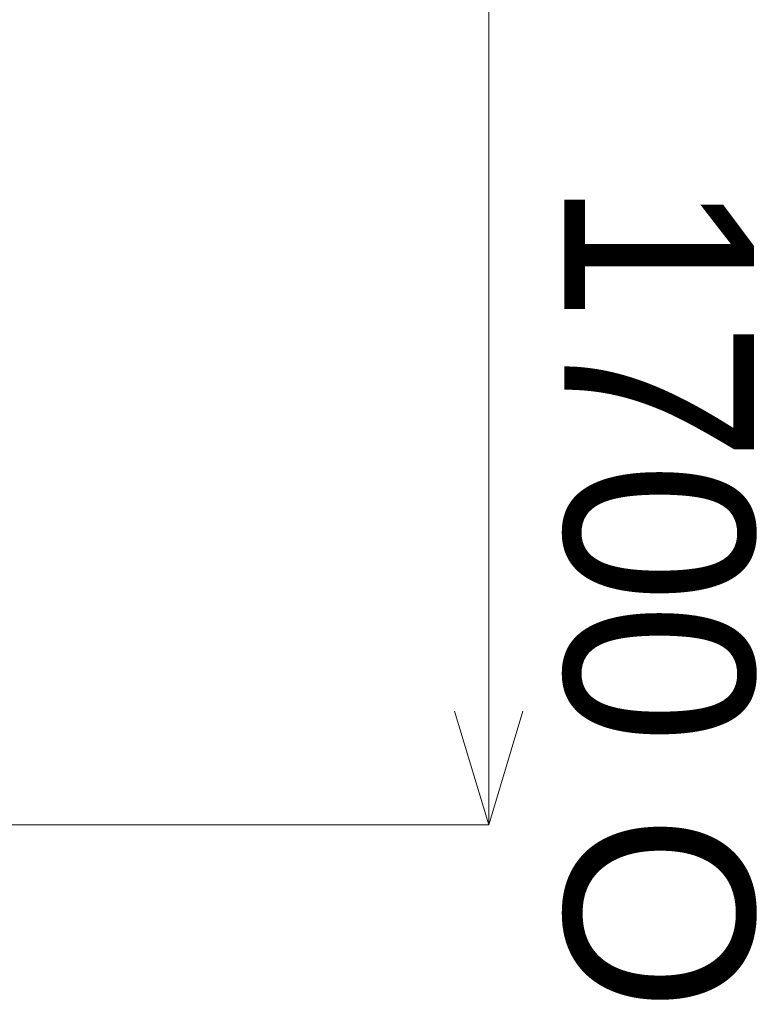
# Model space of a CAD drawing. Header units: millimetres. Extents: x -4738 to 65662, y -68080 to 6847.
# Tile 454 of 656: x 6031 to 7004, y -20087 to -18788. Entities that reach past the tile are written whole.
import ezdxf

# ---------------------------------------------------------------- set-up
doc = ezdxf.new("R2010")
doc.units = ezdxf.units.MM
doc.layers.add('COTAS_O', color=1, linetype='Continuous', lineweight=0)
doc.dimstyles.new('R19_100', dxfattribs={"dimtxt": 250, "dimasz": 150, "dimexe": 150, "dimexo": 80, "dimgap": 100, "dimtad": 1, "dimtih": 1, "dimtoh": 1, "dimdsep": 46, "dimcen": 0.09, "dimadec": 0, "dimazin": 0, "dimtfac": 1, "dimtdec": 4, "dimtofl": 0, "dimtmove": 0, "dimatfit": 3, "dimfxl": 1, "dimtolj": 1, "dimtzin": 0, "dimarcsym": 0})

# ---------------------------------------------------------------- blocks, each defined once
blk = doc.blocks.new('DIM_R30_37')
at = {"layer": 'COTAS_O'}
for p, q in [((5950, -18150), (6650, -18150)), ((6650, -18150), (6605, -18300)), ((6650, -18150), (6650, -19850)), ((6650, -18150), (6695, -18300)), ((6650, -19850), (6605, -19700)), ((6650, -19850), (6695, -19700)), ((5950, -19850), (6650, -19850))]:
    blk.add_line(p, q, dxfattribs=at)
blk.add_text('1700 O', height=250, rotation=-90, dxfattribs=at).set_placement((6750, -19000))

msp = doc.modelspace()

# ---------------------------------------------------------------- dimensions: what is measured, and where the dimension line sits
at = {"layer": 'COTAS_O'}
dim = msp.add_aligned_dim(p1=(5950, -18150), p2=(5950, -19850), distance=700, text='<> O', dimstyle='R19_100', dxfattribs=at)
dim.commit()
dim.dimension.update_dxf_attribs({"geometry": 'DIM_R30_37', "text_midpoint": (6650, -19000)})

doc.saveas('drawing.dxf')
